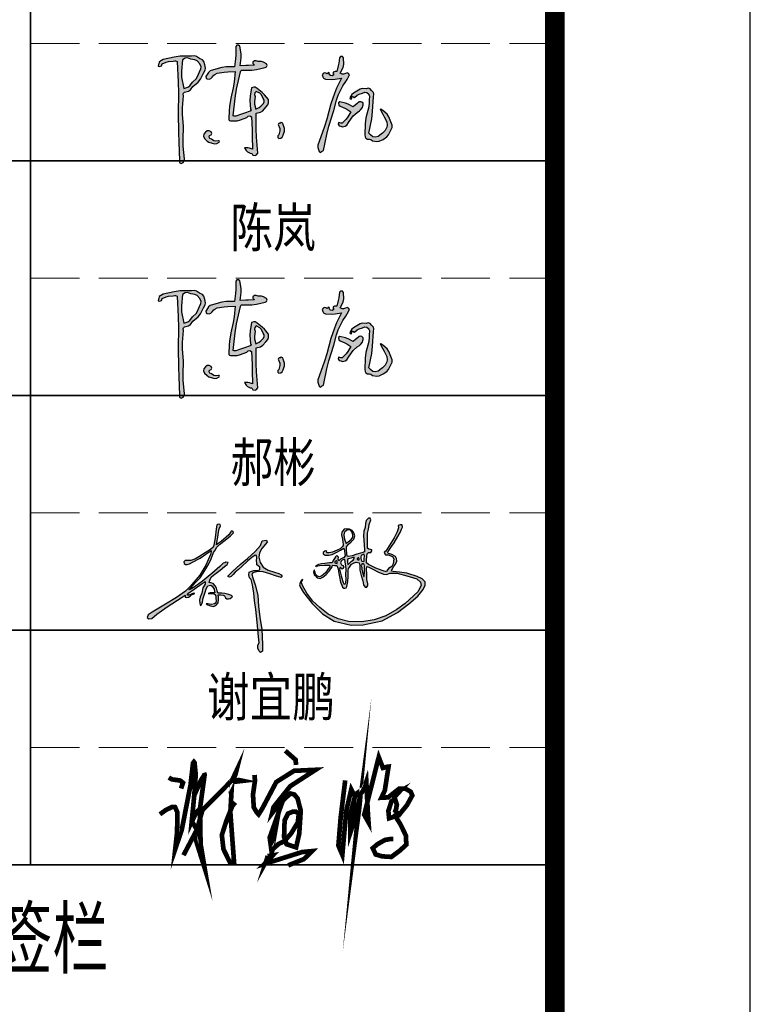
# Model space of a CAD drawing. Extents: x 797781 to 1255204, y 21234 to 1024248.
# Tile 832 of 1056: x 1186341 to 1188209, y 511257 to 513775. Entities that reach past the tile are written whole.
import ezdxf

# ---------------------------------------------------------------- set-up
doc = ezdxf.new("R2010")
doc.units = 0
doc.header["$LTSCALE"] = 1000
doc.header["$MEASUREMENT"] = 0
doc.linetypes.add('230303生产综合楼-平面图_t8$0$DASH', pattern=[0.35, 0.25, -0.1])
doc.layers.add('230303生产综合楼-平面图_t8$0$不打印线', color=5, linetype='230303生产综合楼-平面图_t8$0$DASH', lineweight=0, plot=False)
for name, color, linetype, lineweight in [('230303生产综合楼-平面图_t8$0$图框', 4, 'Continuous', 35), ('A-ANNO-TEXT', 7, 'Continuous', 25), ('图框', 4, 'Continuous', 35)]:
    doc.layers.add(name, color=color, linetype=linetype, lineweight=lineweight)
doc.layers.add('PUB_TEXT', color=7, linetype='Continuous')
doc.layers.add('PUB_TITLE', color=4, linetype='Continuous')
doc.styles.add('-黑体', font='simhei.ttf', dxfattribs={"width": 0.8})
doc.styles.add('230303生产综合楼-平面图_t8$0$-黑体', font='simhei.ttf', dxfattribs={"width": 0.8})

# ---------------------------------------------------------------- blocks, each defined once
blk = doc.blocks.new('陈岚')
h = blk.add_hatch(color=256)
h.paths.add_polyline_path([(-3.976, 1.115), (-3.926, 1.233), (-3.919, 1.31), (-3.948, 1.435), (-3.991, 1.559), (-4.054, 1.625), (-4.177, 1.671), (-4.289, 1.741), (-4.366, 1.759), (-4.497, 1.747), (-4.936, 1.709), (-5.158, 1.666), (-5.58, 1.539), (-5.645, 1.504), (-5.677, 1.483), (-5.733, 1.435), (-5.745, 1.368), (-5.75, 1.335), (-5.761, 1.268), (-5.692, 1.257), (-5.632, 1.297), (-5.615, 1.365), (-5.457, 1.448), (-5.368, 1.477), (-5.191, 1.504), (-5.132, 1.517), (-5.098, 1.517), (-5.039, 1.504), (-4.944, 0.696), (-4.909, 0.289), (-4.865, -0.524), (-4.806, -1.258), (-4.774, -1.625), (-4.705, -2.358), (-4.696, -2.405), (-4.677, -2.431), (-4.636, -2.455), (-4.56, -2.411), (-4.525, -2.361), (-4.511, -2.274), (-4.592, -1.773), (-4.617, -1.518), (-4.636, -1.01), (-4.7, -0.536), (-4.714, -0.294), (-4.705, 0.185), (-4.718, 0.24), (-4.708, 0.281), (-4.67, 0.324), (-4.522, 0.374), (-4.447, 0.431), (-4.358, 0.56), (-4.165, 0.748), (-4.083, 0.868)])
h.paths.add_polyline_path([(-4.848, 1.127), (-4.837, 1.574), (-4.728, 1.649), (-4.639, 1.664), (-4.511, 1.629), (-4.35, 1.61), (-4.263, 1.571), (-4.143, 1.463), (-4.09, 1.352), (-4.09, 1.267), (-4.143, 1.157), (-4.205, 0.968), (-4.259, 0.874), (-4.393, 0.726), (-4.486, 0.589), (-4.56, 0.528), (-4.712, 0.462), (-4.822, 0.896)], flags=16)
h.paths.add_polyline_path([(-2.535, 1.294), (-2.511, 1.314), (-2.469, 1.324), (-2.114, 1.348), (-1.935, 1.379), (-1.593, 1.477), (-1.541, 1.508), (-1.524, 1.569), (-1.552, 1.622), (-1.671, 1.689), (-1.749, 1.707), (-1.885, 1.699), (-1.966, 1.724), (-2.025, 1.714), (-2.093, 1.664), (-2.081, 1.611), (-2.065, 1.583), (-2.024, 1.546), (-2.246, 1.523), (-2.357, 1.512), (-2.58, 1.49), (-2.557, 1.793), (-2.569, 1.951), (-2.635, 2.248), (-2.684, 2.285), (-2.751, 2.276), (-2.788, 2.227), (-2.769, 1.911), (-2.769, 1.751), (-2.788, 1.435), (-3.119, 1.408), (-3.286, 1.373), (-3.601, 1.268), (-3.728, 1.211), (-3.79, 1.154), (-3.858, 1.032), (-3.885, 0.982), (-3.871, 0.924), (-3.823, 0.893), (-3.741, 0.891), (-3.689, 0.914), (-3.635, 0.976), (-3.571, 1.054), (-3.532, 1.088), (-3.448, 1.143), (-3.175, 1.2), (-3.037, 1.223), (-2.76, 1.254), (-2.766, 0.83), (-2.786, 0.617), (-2.858, 0.199), (-2.884, -0.123), (-2.889, -0.285), (-2.885, -0.607), (-2.879, -0.646), (-2.855, -0.67), (-2.816, -0.677), (-2.557, -0.658), (-2.422, -0.62), (-2.191, -0.503), (-2.139, -0.451), (-2.078, -0.439), (-2.01, -0.468), (-1.956, -0.974), (-1.931, -1.226), (-1.885, -1.732), (-2.008, -1.695), (-2.076, -1.686), (-2.205, -1.691), (-2.138, -1.794), (-2.082, -1.84), (-1.968, -1.885), (-1.916, -1.891), (-1.885, -1.91), (-1.857, -1.955), (-1.777, -1.964), (-1.717, -1.934), (-1.677, -1.864), (-1.764, -1.248), (-1.795, -0.937), (-1.83, -0.315), (-1.664, -0.264), (-1.58, -0.204), (-1.475, -0.065), (-1.402, 0.039), (-1.38, 0.113), (-1.385, 0.24), (-1.554, 0.423), (-1.651, 0.505), (-1.857, 0.643), (-1.932, 0.686), (-1.993, 0.69), (-2.073, 0.657), (-2.11, 0.326), (-2.108, 0.154), (-2.066, -0.177), (-2.041, -0.199), (-2.044, -0.242), (-2.073, -0.26), (-2.292, -0.349), (-2.402, -0.393), (-2.621, -0.482), (-2.66, -0.482), (-2.68, -0.482), (-2.719, -0.482), (-2.692, 0.215), (-2.659, 0.565), (-2.552, 1.254)])
h.paths.add_polyline_path([(-1.941, 0.469), (-1.885, 0.532), (-1.743, 0.469), (-1.674, 0.408), (-1.593, 0.275), (-1.552, 0.205), (-1.548, 0.148), (-1.579, 0.073), (-1.677, -0.035), (-1.735, -0.084), (-1.857, -0.163), (-1.919, 0.023), (-1.932, 0.129), (-1.913, 0.324), (-1.95, 0.399)], flags=16)
h.paths.add_polyline_path([(-3.594, -1.302), (-3.537, -1.275), (-3.514, -1.213), (-3.538, -1.156), (-3.618, -1.115), (-3.694, -1.124), (-3.761, -1.184), (-3.823, -1.259), (-3.83, -1.342), (-3.781, -1.427), (-3.674, -1.52), (-3.606, -1.557), (-3.469, -1.594), (-3.363, -1.615), (-3.29, -1.598), (-3.205, -1.531), (-3.196, -1.51), (-3.21, -1.486), (-3.233, -1.482), (-3.342, -1.511), (-3.418, -1.498), (-3.51, -1.434), (-3.571, -1.418), (-3.606, -1.363)], flags=17)
h.paths.add_polyline_path([(-0.696, -0.847), (-0.753, -0.691), (-0.773, -0.641), (-0.846, -0.625), (-0.885, -0.663), (-0.913, -0.652), (-0.946, -0.674), (-0.947, -0.704), (-0.883, -0.854), (-0.872, -0.947), (-0.899, -1.107), (-0.941, -1.144), (-0.937, -1.214), (-0.892, -1.246), (-0.81, -1.223), (-0.766, -1.185), (-0.732, -1.107), (-0.691, -0.946)])
h.paths.add_polyline_path([(1.706, 1.407), (1.664, 1.458), (1.608, 1.473), (1.546, 1.449), (1.473, 1.41), (1.414, 1.408), (1.338, 1.442), (1.432, 1.67), (1.451, 1.808), (1.421, 2.053), (1.383, 2.097), (1.309, 2.094), (1.275, 2.046), (1.254, 1.828), (1.239, 1.72), (1.199, 1.504), (1.141, 1.498), (1.112, 1.489), (1.06, 1.463), (1.06, 1.422), (1.067, 1.4), (1.088, 1.365), (1.028, 1.325), (0.964, 1.328), (0.907, 1.372), (0.92, 1.398), (0.901, 1.433), (0.872, 1.435), (0.859, 1.4), (0.813, 1.386), (0.782, 1.407), (0.721, 1.417), (0.672, 1.393), (0.643, 1.338), (0.663, 1.255), (0.704, 1.209), (0.782, 1.178), (1.028, 1.18), (1.153, 1.194), (1.393, 1.247), (1.226, 0.851), (1.158, 0.644), (1.053, 0.226), (0.931, -0.374), (0.858, -0.672), (0.685, -1.26), (0.643, -1.41), (0.648, -1.504), (0.706, -1.649), (0.722, -1.669), (0.732, -1.678), (0.754, -1.691), (0.799, -1.65), (0.825, -1.633), (0.879, -1.607), (0.96, -0.968), (1.021, -0.649), (1.178, -0.024), (1.253, 0.381), (1.313, 0.582), (1.47, 0.963), (1.58, 1.131), (1.628, 1.222)])
h.paths.add_polyline_path([(2.216, 0.069), (2.283, 0.157), (2.298, 0.228), (2.301, 0.265), (2.296, 0.337), (2.247, 0.376), (2.205, 0.386), (2.144, 0.372), (2.055, 0.292), (2.01, 0.251), (1.921, 0.171), (1.717, 0.254), (1.61, 0.286), (1.393, 0.33), (1.348, 0.281), (1.362, 0.196), (1.421, 0.164), (1.595, 0.099), (1.679, 0.058), (1.838, -0.038), (1.738, -0.234), (1.675, -0.328), (1.532, -0.496), (1.477, -0.494), (1.449, -0.491), (1.393, -0.482), (1.384, -0.547), (1.426, -0.604), (1.491, -0.614), (1.516, -0.623), (1.528, -0.627), (1.553, -0.635), (1.664, -0.607), (1.725, -0.557), (1.775, -0.454), (1.88, -0.274), (1.944, -0.188), (2.088, -0.038), (2.176, 0.029)])
h.paths.add_polyline_path([(2.602, 0.844), (2.54, 0.912), (2.466, 0.93), (2.38, 0.9), (2.23, 0.897), (2.147, 0.869), (2.026, 0.782), (1.898, 0.701), (1.84, 0.638), (1.769, 0.504), (1.783, 0.474), (1.828, 0.466), (1.852, 0.49), (1.841, 0.524), (1.872, 0.563), (1.907, 0.56), (1.911, 0.538), (1.935, 0.523), (1.956, 0.532), (2.054, 0.636), (2.12, 0.679), (2.255, 0.726), (2.346, 0.761), (2.416, 0.753), (2.498, 0.699), (2.505, 0.668), (2.513, 0.653), (2.533, 0.629), (2.533, 0.457), (2.533, 0.371), (2.533, 0.199), (2.446, -0.233), (2.429, -0.459), (2.449, -0.899), (2.463, -0.973), (2.494, -1.015), (2.56, -1.052), (2.641, -1.054), (2.685, -1.066), (2.755, -1.107), (2.924, -1.123), (3.021, -1.103), (3.172, -1.024), (3.309, -0.916), (3.368, -0.838), (3.436, -0.677), (3.488, -0.548), (3.485, -0.453), (3.422, -0.329), (3.336, -0.129), (3.261, -0.032), (3.088, 0.101), (3.049, 0.128), (3.024, 0.137), (2.977, 0.143), (3.094, -0.046), (3.153, -0.14), (3.269, -0.329), (3.295, -0.464), (3.285, -0.546), (3.227, -0.67), (3.13, -0.78), (3.076, -0.832), (2.963, -0.927), (2.848, -0.963), (2.765, -0.951), (2.665, -0.885), (2.639, -0.858), (2.627, -0.844), (2.602, -0.816), (2.672, -0.252), (2.69, 0.033), (2.692, 0.601), (2.702, 0.705), (2.677, 0.772)])
for p, q in [((-2.751, 2.276), (-2.788, 2.227)), ((-2.788, 2.227), (-2.769, 1.911)), ((-2.684, 2.285), (-2.751, 2.276)), ((-2.635, 2.248), (-2.684, 2.285)), ((-2.569, 1.951), (-2.635, 2.248)), ((-2.557, 1.793), (-2.569, 1.951)), ((1.275, 2.046), (1.254, 1.828)), ((1.309, 2.094), (1.275, 2.046)), ((1.383, 2.097), (1.309, 2.094)), ((1.421, 2.053), (1.383, 2.097)), ((1.451, 1.808), (1.421, 2.053)), ((-5.58, 1.539), (-5.645, 1.504)), ((-5.158, 1.666), (-5.58, 1.539)), ((-4.936, 1.709), (-5.158, 1.666)), ((-4.497, 1.747), (-4.936, 1.709)), ((-4.837, 1.574), (-4.848, 1.127)), ((-4.728, 1.649), (-4.837, 1.574)), ((-4.639, 1.664), (-4.728, 1.649)), ((-4.511, 1.629), (-4.639, 1.664)), ((-4.35, 1.61), (-4.511, 1.629)), ((-4.366, 1.759), (-4.497, 1.747)), ((-4.289, 1.741), (-4.366, 1.759)), ((-4.263, 1.571), (-4.35, 1.61)), ((-4.177, 1.671), (-4.289, 1.741)), ((-4.143, 1.463), (-4.263, 1.571)), ((-4.054, 1.625), (-4.177, 1.671)), ((-3.991, 1.559), (-4.054, 1.625)), ((-3.948, 1.435), (-3.991, 1.559)), ((-2.769, 1.751), (-2.788, 1.435)), ((-2.769, 1.911), (-2.769, 1.751)), ((-2.58, 1.49), (-2.557, 1.793)), ((-2.024, 1.546), (-2.246, 1.523)), ((-2.025, 1.714), (-2.093, 1.664)), ((-2.093, 1.664), (-2.081, 1.611)), ((-2.081, 1.611), (-2.065, 1.583)), ((-2.065, 1.583), (-2.024, 1.546)), ((-1.966, 1.724), (-2.025, 1.714)), ((-1.885, 1.699), (-1.966, 1.724)), ((-1.749, 1.707), (-1.885, 1.699)), ((-1.671, 1.689), (-1.749, 1.707)), ((-1.552, 1.622), (-1.671, 1.689)), ((-1.524, 1.569), (-1.552, 1.622)), ((-1.541, 1.508), (-1.524, 1.569)), ((1.239, 1.72), (1.199, 1.504)), ((1.254, 1.828), (1.239, 1.72)), ((1.338, 1.442), (1.432, 1.67)), ((1.432, 1.67), (1.451, 1.808)), ((-5.75, 1.335), (-5.761, 1.268)), ((-5.761, 1.268), (-5.692, 1.257)), ((-5.745, 1.368), (-5.75, 1.335)), ((-5.733, 1.435), (-5.745, 1.368)), ((-5.677, 1.483), (-5.733, 1.435)), ((-5.692, 1.257), (-5.632, 1.297)), ((-5.645, 1.504), (-5.677, 1.483)), ((-5.632, 1.297), (-5.615, 1.365)), ((-5.615, 1.365), (-5.457, 1.448)), ((-5.457, 1.448), (-5.368, 1.477)), ((-5.368, 1.477), (-5.191, 1.504)), ((-5.191, 1.504), (-5.132, 1.517)), ((-5.132, 1.517), (-5.098, 1.517)), ((-5.098, 1.517), (-5.039, 1.504)), ((-5.039, 1.504), (-4.944, 0.696)), ((-4.205, 0.968), (-4.143, 1.157)), ((-4.09, 1.352), (-4.143, 1.463)), ((-4.143, 1.157), (-4.09, 1.267)), ((-4.09, 1.267), (-4.09, 1.352)), ((-3.976, 1.115), (-3.926, 1.233)), ((-3.919, 1.31), (-3.948, 1.435)), ((-3.926, 1.233), (-3.919, 1.31)), ((-3.79, 1.154), (-3.858, 1.032)), ((-3.728, 1.211), (-3.79, 1.154)), ((-3.601, 1.268), (-3.728, 1.211)), ((-3.286, 1.373), (-3.601, 1.268)), ((-3.448, 1.143), (-3.175, 1.2)), ((-3.119, 1.408), (-3.286, 1.373)), ((-3.175, 1.2), (-3.037, 1.223)), ((-2.788, 1.435), (-3.119, 1.408)), ((-3.037, 1.223), (-2.76, 1.254)), ((-2.76, 1.254), (-2.766, 0.83)), ((-2.659, 0.565), (-2.552, 1.254)), ((-2.357, 1.512), (-2.58, 1.49)), ((-2.552, 1.254), (-2.535, 1.294)), ((-2.535, 1.294), (-2.511, 1.314)), ((-2.511, 1.314), (-2.469, 1.324)), ((-2.469, 1.324), (-2.114, 1.348)), ((-2.246, 1.523), (-2.357, 1.512)), ((-2.114, 1.348), (-1.935, 1.379)), ((-1.935, 1.379), (-1.593, 1.477)), ((-1.593, 1.477), (-1.541, 1.508)), ((0.672, 1.393), (0.643, 1.338)), ((0.643, 1.338), (0.663, 1.255)), ((0.663, 1.255), (0.704, 1.209)), ((0.721, 1.417), (0.672, 1.393)), ((0.704, 1.209), (0.782, 1.178)), ((0.782, 1.407), (0.721, 1.417)), ((0.813, 1.386), (0.782, 1.407)), ((0.782, 1.178), (1.028, 1.18)), ((0.859, 1.4), (0.813, 1.386)), ((0.872, 1.435), (0.859, 1.4)), ((0.901, 1.433), (0.872, 1.435)), ((0.92, 1.398), (0.901, 1.433)), ((0.907, 1.372), (0.92, 1.398)), ((0.964, 1.328), (0.907, 1.372)), ((1.028, 1.325), (0.964, 1.328)), ((1.088, 1.365), (1.028, 1.325)), ((1.028, 1.18), (1.153, 1.194)), ((1.112, 1.489), (1.06, 1.463)), ((1.06, 1.463), (1.06, 1.422)), ((1.06, 1.422), (1.067, 1.4)), ((1.067, 1.4), (1.088, 1.365)), ((1.141, 1.498), (1.112, 1.489)), ((1.199, 1.504), (1.141, 1.498)), ((1.153, 1.194), (1.393, 1.247)), ((1.393, 1.247), (1.226, 0.851)), ((1.414, 1.408), (1.338, 1.442)), ((1.473, 1.41), (1.414, 1.408)), ((1.546, 1.449), (1.473, 1.41)), ((1.608, 1.473), (1.546, 1.449)), ((1.58, 1.131), (1.628, 1.222)), ((1.664, 1.458), (1.608, 1.473)), ((1.628, 1.222), (1.706, 1.407)), ((1.706, 1.407), (1.664, 1.458)), ((-4.848, 1.127), (-4.822, 0.896)), ((-4.822, 0.896), (-4.712, 0.462)), ((-4.393, 0.726), (-4.259, 0.874)), ((-4.259, 0.874), (-4.205, 0.968)), ((-4.165, 0.748), (-4.083, 0.868)), ((-4.083, 0.868), (-3.976, 1.115)), ((-3.858, 1.032), (-3.885, 0.982)), ((-3.885, 0.982), (-3.871, 0.924)), ((-3.871, 0.924), (-3.823, 0.893)), ((-3.823, 0.893), (-3.741, 0.891)), ((-3.741, 0.891), (-3.689, 0.914)), ((-3.689, 0.914), (-3.635, 0.976)), ((-3.635, 0.976), (-3.571, 1.054)), ((-3.571, 1.054), (-3.532, 1.088)), ((-3.532, 1.088), (-3.448, 1.143)), ((-2.766, 0.83), (-2.786, 0.617)), ((1.226, 0.851), (1.158, 0.644)), ((1.313, 0.582), (1.47, 0.963)), ((1.47, 0.963), (1.58, 1.131)), ((2.026, 0.782), (1.898, 0.701)), ((2.147, 0.869), (2.026, 0.782)), ((2.23, 0.897), (2.147, 0.869)), ((2.38, 0.9), (2.23, 0.897)), ((2.466, 0.93), (2.38, 0.9)), ((2.54, 0.912), (2.466, 0.93)), ((2.602, 0.844), (2.54, 0.912)), ((2.677, 0.772), (2.602, 0.844)), ((2.702, 0.705), (2.677, 0.772)), ((-4.944, 0.696), (-4.909, 0.289)), ((-4.712, 0.462), (-4.56, 0.528)), ((-4.56, 0.528), (-4.486, 0.589)), ((-4.522, 0.374), (-4.447, 0.431)), ((-4.486, 0.589), (-4.393, 0.726)), ((-4.447, 0.431), (-4.358, 0.56)), ((-4.358, 0.56), (-4.165, 0.748)), ((-2.786, 0.617), (-2.858, 0.199)), ((-2.692, 0.215), (-2.659, 0.565)), ((-2.073, 0.657), (-2.11, 0.326)), ((-1.993, 0.69), (-2.073, 0.657)), ((-1.932, 0.686), (-1.993, 0.69)), ((-1.941, 0.469), (-1.95, 0.399)), ((-1.95, 0.399), (-1.913, 0.324)), ((-1.885, 0.532), (-1.941, 0.469)), ((-1.857, 0.643), (-1.932, 0.686)), ((-1.743, 0.469), (-1.885, 0.532)), ((-1.651, 0.505), (-1.857, 0.643)), ((-1.674, 0.408), (-1.743, 0.469)), ((-1.593, 0.275), (-1.674, 0.408)), ((-1.554, 0.423), (-1.651, 0.505)), ((-1.385, 0.24), (-1.554, 0.423)), ((1.158, 0.644), (1.053, 0.226)), ((1.253, 0.381), (1.313, 0.582)), ((1.84, 0.638), (1.769, 0.504)), ((1.769, 0.504), (1.783, 0.474)), ((1.783, 0.474), (1.828, 0.466)), ((1.828, 0.466), (1.852, 0.49)), ((1.898, 0.701), (1.84, 0.638)), ((1.841, 0.524), (1.872, 0.563)), ((1.852, 0.49), (1.841, 0.524)), ((1.872, 0.563), (1.907, 0.56)), ((1.907, 0.56), (1.911, 0.538)), ((1.911, 0.538), (1.935, 0.523)), ((1.935, 0.523), (1.956, 0.532)), ((1.956, 0.532), (2.054, 0.636)), ((2.054, 0.636), (2.12, 0.679)), ((2.12, 0.679), (2.255, 0.726)), ((2.205, 0.386), (2.144, 0.372)), ((2.247, 0.376), (2.205, 0.386)), ((2.255, 0.726), (2.346, 0.761)), ((2.346, 0.761), (2.416, 0.753)), ((2.416, 0.753), (2.498, 0.699)), ((2.498, 0.699), (2.505, 0.668)), ((2.505, 0.668), (2.513, 0.653)), ((2.513, 0.653), (2.533, 0.629)), ((2.533, 0.629), (2.533, 0.457)), ((2.533, 0.457), (2.533, 0.371)), ((2.69, 0.033), (2.692, 0.601)), ((2.692, 0.601), (2.702, 0.705)), ((-4.909, 0.289), (-4.865, -0.524)), ((-4.718, 0.24), (-4.708, 0.281)), ((-4.705, 0.185), (-4.718, 0.24)), ((-4.714, -0.294), (-4.705, 0.185)), ((-4.708, 0.281), (-4.67, 0.324)), ((-4.67, 0.324), (-4.522, 0.374)), ((-2.858, 0.199), (-2.884, -0.123)), ((-2.719, -0.482), (-2.692, 0.215)), ((-2.11, 0.326), (-2.108, 0.154)), ((-2.108, 0.154), (-2.066, -0.177)), ((-1.913, 0.324), (-1.932, 0.129)), ((-1.932, 0.129), (-1.919, 0.023)), ((-1.919, 0.023), (-1.857, -0.163)), ((-1.677, -0.035), (-1.579, 0.073)), ((-1.552, 0.205), (-1.593, 0.275)), ((-1.579, 0.073), (-1.548, 0.148)), ((-1.548, 0.148), (-1.552, 0.205)), ((-1.475, -0.065), (-1.402, 0.039)), ((-1.402, 0.039), (-1.38, 0.113)), ((-1.38, 0.113), (-1.385, 0.24)), ((1.053, 0.226), (0.931, -0.374)), ((1.178, -0.024), (1.253, 0.381)), ((1.393, 0.33), (1.348, 0.281)), ((1.348, 0.281), (1.362, 0.196)), ((1.362, 0.196), (1.421, 0.164)), ((1.61, 0.286), (1.393, 0.33)), ((1.421, 0.164), (1.595, 0.099)), ((1.595, 0.099), (1.679, 0.058)), ((1.717, 0.254), (1.61, 0.286)), ((1.679, 0.058), (1.838, -0.038)), ((1.921, 0.171), (1.717, 0.254)), ((2.01, 0.251), (1.921, 0.171)), ((2.055, 0.292), (2.01, 0.251)), ((2.144, 0.372), (2.055, 0.292)), ((2.088, -0.038), (2.176, 0.029)), ((2.176, 0.029), (2.216, 0.069)), ((2.216, 0.069), (2.283, 0.157)), ((2.296, 0.337), (2.247, 0.376)), ((2.283, 0.157), (2.298, 0.228)), ((2.301, 0.265), (2.296, 0.337)), ((2.298, 0.228), (2.301, 0.265)), ((2.533, 0.199), (2.446, -0.233)), ((2.533, 0.371), (2.533, 0.199)), ((2.672, -0.252), (2.69, 0.033)), ((3.024, 0.137), (2.977, 0.143)), ((2.977, 0.143), (3.094, -0.046)), ((3.049, 0.128), (3.024, 0.137)), ((3.088, 0.101), (3.049, 0.128)), ((3.261, -0.032), (3.088, 0.101)), ((-4.7, -0.536), (-4.714, -0.294)), ((-2.884, -0.123), (-2.889, -0.285)), ((-2.889, -0.285), (-2.885, -0.607)), ((-2.292, -0.349), (-2.402, -0.393)), ((-2.073, -0.26), (-2.292, -0.349)), ((-2.044, -0.242), (-2.073, -0.26)), ((-2.066, -0.177), (-2.041, -0.199)), ((-2.041, -0.199), (-2.044, -0.242)), ((-1.857, -0.163), (-1.735, -0.084)), ((-1.83, -0.315), (-1.664, -0.264)), ((-1.795, -0.937), (-1.83, -0.315)), ((-1.735, -0.084), (-1.677, -0.035)), ((-1.664, -0.264), (-1.58, -0.204)), ((-1.58, -0.204), (-1.475, -0.065)), ((0.931, -0.374), (0.858, -0.672)), ((1.021, -0.649), (1.178, -0.024)), ((1.675, -0.328), (1.532, -0.496)), ((1.738, -0.234), (1.675, -0.328)), ((1.838, -0.038), (1.738, -0.234)), ((1.775, -0.454), (1.88, -0.274)), ((1.88, -0.274), (1.944, -0.188)), ((1.944, -0.188), (2.088, -0.038)), ((2.446, -0.233), (2.429, -0.459)), ((2.602, -0.816), (2.672, -0.252)), ((3.094, -0.046), (3.153, -0.14)), ((3.153, -0.14), (3.269, -0.329)), ((3.336, -0.129), (3.261, -0.032)), ((3.269, -0.329), (3.295, -0.464)), ((3.422, -0.329), (3.336, -0.129)), ((3.485, -0.453), (3.422, -0.329)), ((-4.865, -0.524), (-4.806, -1.258)), ((-4.636, -1.01), (-4.7, -0.536)), ((-2.885, -0.607), (-2.879, -0.646)), ((-2.879, -0.646), (-2.855, -0.67)), ((-2.855, -0.67), (-2.816, -0.677)), ((-2.816, -0.677), (-2.557, -0.658)), ((-2.68, -0.482), (-2.719, -0.482)), ((-2.66, -0.482), (-2.68, -0.482)), ((-2.621, -0.482), (-2.66, -0.482)), ((-2.402, -0.393), (-2.621, -0.482)), ((-2.557, -0.658), (-2.422, -0.62)), ((-2.422, -0.62), (-2.191, -0.503)), ((-2.191, -0.503), (-2.139, -0.451)), ((-2.139, -0.451), (-2.078, -0.439)), ((-2.078, -0.439), (-2.01, -0.468)), ((-2.01, -0.468), (-1.956, -0.974)), ((-0.946, -0.674), (-0.947, -0.704)), ((-0.947, -0.704), (-0.883, -0.854)), ((-0.913, -0.652), (-0.946, -0.674)), ((-0.885, -0.663), (-0.913, -0.652)), ((-0.846, -0.625), (-0.885, -0.663)), ((-0.773, -0.641), (-0.846, -0.625)), ((-0.753, -0.691), (-0.773, -0.641)), ((-0.696, -0.847), (-0.753, -0.691)), ((0.858, -0.672), (0.685, -1.26)), ((0.96, -0.968), (1.021, -0.649)), ((1.393, -0.482), (1.384, -0.547)), ((1.384, -0.547), (1.426, -0.604)), ((1.449, -0.491), (1.393, -0.482)), ((1.426, -0.604), (1.491, -0.614)), ((1.477, -0.494), (1.449, -0.491)), ((1.532, -0.496), (1.477, -0.494)), ((1.491, -0.614), (1.516, -0.623)), ((1.516, -0.623), (1.528, -0.627)), ((1.528, -0.627), (1.553, -0.635)), ((1.553, -0.635), (1.664, -0.607)), ((1.664, -0.607), (1.725, -0.557)), ((1.725, -0.557), (1.775, -0.454)), ((2.429, -0.459), (2.449, -0.899)), ((3.227, -0.67), (3.13, -0.78)), ((3.285, -0.546), (3.227, -0.67)), ((3.295, -0.464), (3.285, -0.546)), ((3.368, -0.838), (3.436, -0.677)), ((3.436, -0.677), (3.488, -0.548)), ((3.488, -0.548), (3.485, -0.453)), ((-4.617, -1.518), (-4.636, -1.01)), ((-3.694, -1.124), (-3.761, -1.184)), ((-3.618, -1.115), (-3.694, -1.124)), ((-3.538, -1.156), (-3.618, -1.115)), ((-1.956, -0.974), (-1.931, -1.226)), ((-1.764, -1.248), (-1.795, -0.937)), ((-0.899, -1.107), (-0.941, -1.144)), ((-0.941, -1.144), (-0.937, -1.214)), ((-0.872, -0.947), (-0.899, -1.107)), ((-0.883, -0.854), (-0.872, -0.947)), ((-0.766, -1.185), (-0.732, -1.107)), ((-0.732, -1.107), (-0.691, -0.946)), ((-0.691, -0.946), (-0.696, -0.847)), ((0.879, -1.607), (0.96, -0.968)), ((2.449, -0.899), (2.463, -0.973)), ((2.463, -0.973), (2.494, -1.015)), ((2.494, -1.015), (2.56, -1.052)), ((2.56, -1.052), (2.641, -1.054)), ((2.627, -0.844), (2.602, -0.816)), ((2.639, -0.858), (2.627, -0.844)), ((2.665, -0.885), (2.639, -0.858)), ((2.641, -1.054), (2.685, -1.066)), ((2.765, -0.951), (2.665, -0.885)), ((2.685, -1.066), (2.755, -1.107)), ((2.755, -1.107), (2.924, -1.123)), ((2.848, -0.963), (2.765, -0.951)), ((2.963, -0.927), (2.848, -0.963)), ((2.924, -1.123), (3.021, -1.103)), ((3.076, -0.832), (2.963, -0.927)), ((3.021, -1.103), (3.172, -1.024)), ((3.13, -0.78), (3.076, -0.832)), ((3.172, -1.024), (3.309, -0.916)), ((3.309, -0.916), (3.368, -0.838)), ((-4.806, -1.258), (-4.774, -1.625)), ((-4.592, -1.773), (-4.617, -1.518)), ((-3.823, -1.259), (-3.83, -1.342)), ((-3.83, -1.342), (-3.781, -1.427)), ((-3.761, -1.184), (-3.823, -1.259)), ((-3.781, -1.427), (-3.674, -1.52)), ((-3.674, -1.52), (-3.606, -1.557)), ((-3.606, -1.363), (-3.594, -1.302)), ((-3.571, -1.418), (-3.606, -1.363)), ((-3.594, -1.302), (-3.537, -1.275)), ((-3.51, -1.434), (-3.571, -1.418)), ((-3.514, -1.213), (-3.538, -1.156)), ((-3.537, -1.275), (-3.514, -1.213)), ((-3.418, -1.498), (-3.51, -1.434)), ((-3.342, -1.511), (-3.418, -1.498)), ((-3.233, -1.482), (-3.342, -1.511)), ((-3.29, -1.598), (-3.205, -1.531)), ((-3.21, -1.486), (-3.233, -1.482)), ((-3.196, -1.51), (-3.21, -1.486)), ((-3.205, -1.531), (-3.196, -1.51)), ((-1.931, -1.226), (-1.885, -1.732)), ((-1.677, -1.864), (-1.764, -1.248)), ((-0.937, -1.214), (-0.892, -1.246)), ((-0.892, -1.246), (-0.81, -1.223)), ((-0.81, -1.223), (-0.766, -1.185)), ((0.685, -1.26), (0.643, -1.41)), ((0.643, -1.41), (0.648, -1.504)), ((0.648, -1.504), (0.706, -1.649)), ((-4.774, -1.625), (-4.705, -2.358)), ((-4.511, -2.274), (-4.592, -1.773)), ((-3.606, -1.557), (-3.469, -1.594)), ((-3.469, -1.594), (-3.363, -1.615)), ((-3.363, -1.615), (-3.29, -1.598)), ((-2.076, -1.686), (-2.205, -1.691)), ((-2.205, -1.691), (-2.138, -1.794)), ((-2.138, -1.794), (-2.082, -1.84)), ((-2.082, -1.84), (-1.968, -1.885)), ((-2.008, -1.695), (-2.076, -1.686)), ((-1.885, -1.732), (-2.008, -1.695)), ((-1.968, -1.885), (-1.916, -1.891)), ((-1.916, -1.891), (-1.885, -1.91)), ((-1.885, -1.91), (-1.857, -1.955)), ((-1.717, -1.934), (-1.677, -1.864)), ((0.706, -1.649), (0.722, -1.669)), ((0.722, -1.669), (0.732, -1.678)), ((0.732, -1.678), (0.754, -1.691)), ((0.754, -1.691), (0.799, -1.65)), ((0.799, -1.65), (0.825, -1.633)), ((0.825, -1.633), (0.879, -1.607)), ((-4.525, -2.361), (-4.511, -2.274)), ((-1.857, -1.955), (-1.777, -1.964)), ((-1.777, -1.964), (-1.717, -1.934)), ((-4.705, -2.358), (-4.696, -2.405)), ((-4.696, -2.405), (-4.677, -2.431)), ((-4.677, -2.431), (-4.636, -2.455)), ((-4.636, -2.455), (-4.56, -2.411)), ((-4.56, -2.411), (-4.525, -2.361))]:
    blk.add_line(p, q)
blk = doc.blocks.new('谢宜鹏')
at = {"const_width": 80}
for points in [[(14907296, 155511), (14907219, 154878), (14907180, 154399), (14907247, 154241), (14907315, 154993), (14907399, 155356), (14907456, 155244), (14907440, 154794), (14907386, 154627), (14907386, 154942), (14907473, 155276), (14907563, 155337), (14907537, 155048), (14907498, 154752), (14907547, 155270), (14907601, 155331), (14907656, 155491), (14907682, 154964), (14907694, 154794), (14907620, 154926), (14907868, 155906), (14907939, 155723), (14908010, 155742), (14908035, 155745), (14907971, 155337), (14907913, 155215), (14908029, 155221), (14908215, 155369), (14908318, 155372), (14908412, 155318), (14908440, 155254), (14908350, 155090), (14908209, 154916), (14908045, 154865), (14908032, 154990), (14908106, 155221), (14908161, 155289), (14908225, 155324), (14908135, 155225), (14908177, 155096), (14908164, 155025), (14908151, 154990), (14908193, 154951), (14908145, 154910), (14908238, 154762), (14908331, 154569), (14908338, 154415), (14908225, 154312), (14908083, 154206), (14907926, 154216), (14907817, 154248), (14907765, 154354), (14907849, 154425), (14907974, 154495), (14908080, 154514), (14908116, 154514)], [(14905365, 155474), (14905424, 155609), (14905438, 155664), (14905360, 155498)], [(14906275, 156016), (14906450, 155862), (14906459, 155774)], [(14904137, 154933), (14904238, 155006), (14904348, 155059), (14904396, 155055), (14904435, 154964), (14904430, 154629), (14904399, 154342), (14904509, 154665), (14904659, 155431), (14904701, 155805), (14904717, 155826), (14904727, 155815), (14904748, 155607), (14904721, 155237), (14904679, 154802), (14904763, 154977), (14904819, 155022), (14904900, 155609), (14904888, 155641)], [(14904289, 155560), (14904341, 155528), (14904482, 155509), (14904530, 155470), (14904497, 155372)], [(14904897, 155604), (14904838, 155516), (14904717, 155242)], [(14905749, 155603), (14905758, 155508), (14905724, 155270), (14905737, 155053), (14905787, 154966), (14905820, 154932), (14905883, 155032), (14906121, 155483), (14906425, 155674), (14906792, 155691), (14906359, 155412), (14906075, 155057), (14906050, 154953), (14906175, 155116), (14906363, 155287), (14906429, 155270), (14906484, 155203), (14906538, 154995), (14906513, 154603), (14906459, 154369), (14906296, 154423), (14906254, 154544), (14906263, 154828), (14906321, 154945), (14906404, 154978), (14906455, 154978), (14906505, 154941), (14906488, 154795), (14906375, 154607), (14906258, 154474), (14906162, 154428), (14906071, 154348), (14905945, 154123), (14905976, 154222)], [(14904539, 154235), (14904768, 154671), (14904862, 155002), (14905359, 155506), (14905485, 155516), (14905548, 155503), (14905367, 155482), (14905338, 154965), (14905401, 154119), (14905325, 154124), (14905220, 154340), (14905193, 154579), (14905272, 154826), (14905372, 155075), (14905422, 155136)], [(14906187, 155122), (14906138, 154843), (14906041, 154298), (14906009, 154537), (14906231, 155161)], [(14904820, 155024), (14904831, 154424), (14904899, 154020), (14904759, 154466), (14904763, 154680), (14904682, 154810)], [(14907398, 154892), (14907392, 154869), (14907391, 154848), (14907396, 154828), (14907409, 154829), (14907415, 154846), (14907414, 154875), (14907409, 154894), (14907398, 154892)], [(14905974, 154219), (14906060, 154233), (14905919, 154087), (14906561, 154289), (14906729, 154305), (14906592, 154169), (14906324, 154062)]]:
    blk.add_lwpolyline(points, dxfattribs=at)
blk = doc.blocks.new('A$C64787331')
h = blk.add_hatch(color=256)
h.paths.add_polyline_path([(93811, 17582), (94014, 16088), (93932, 14255), (93979, 12419), (94140, 11339), (95021, 10737), (96130, 9786), (95965, 8008), (94434, 7677), (92116, 7471), (90006, 6892), (88847, 6520), (88711, 4702), (89182, 2774), (90170, 1505), (91205, -1928), (92101, -7479), (92594, -12295), (93334, -18446), (94233, -26761), (95270, -36552), (95566, -40586), (94778, -42209), (94778, -44127), (95615, -46242), (96551, -47128), (97849, -46178), (97849, -41666), (97347, -31438), (96343, -25121), (95139, -16497), (94624, -8814), (92993, -1893), (91173, 3358), (90793, 5224), (91337, 5993), (94869, 6807), (98266, 6626), (102659, 5314), (106553, 3957), (110312, 2916), (110856, 3686), (110357, 4771), (108772, 5586), (105874, 6536), (101572, 7893), (98356, 9839), (96364, 12825), (95458, 16444), (95775, 19340), (97461, 22325), (100969, 26383), (100507, 27859), (97553, 27306), (96538, 24170), (93030, 20296), (87860, 15501), (82909, 11486), (77946, 6932), (75003, 3934), (74872, 3373), (75792, 3069), (76997, 3495), (78254, 4852), (79636, 6437), (81734, 8328), (84088, 10220), (88131, 13952), (90690, 16202), (92839, 17684)])
h.paths.add_polyline_path([(139353, 20366), (138145, 19509), (138262, 18614), (139548, 17757), (142120, 17757), (144185, 18263), (146991, 19548), (149875, 21105), (151940, 22546), (152291, 22001), (152807, 17340), (151993, 16277), (149782, 15173), (148677, 14007), (148247, 15111), (148370, 16461), (147387, 17504), (146405, 16706), (144624, 13884), (144256, 12780), (142352, 12596), (139333, 12285), (137133, 11924), (135205, 11502), (133871, 10859), (133609, 10509), (135687, 10870), (139061, 11171), (142854, 11171), (142594, 10073), (141535, 8675), (140023, 6333), (138283, 4671), (136152, 3270), (134426, 3726), (133216, 5086), (132800, 6257), (132456, 8029), (132195, 7693), (131779, 6446), (132270, 4746), (132800, 4179), (134237, 2744), (136241, 2291), (138094, 3197), (140212, 4897), (142329, 7202), (144220, 9960), (144561, 11206), (145764, 10989), (147425, 10894), (148185, 8713), (148612, 5583), (149100, 3340), (149875, -172), (150650, -2256), (151113, -3486), (151903, -4157), (152692, -4274), (153598, -3924), (154007, -3048), (154608, 274), (154818, 3467), (154975, 7497), (155085, 9011), (155719, 9893), (157112, 11749), (159847, 13196), (162222, 12781), (162583, 10924), (162738, 7728), (163604, 4151), (164587, 742), (165165, -1857), (166264, -3475), (167073, -3706), (168056, -2493), (167883, -1280), (167362, 1667), (167247, 5364), (167173, 9560), (167533, 10339), (168554, 9829), (171662, 8294), (174661, 6708), (178321, 5245), (180598, 4920), (182713, 5814), (187608, 5836), (194066, 3928), (200587, 1986), (202989, -186), (203561, -2357), (201273, -6700), (192922, -14356), (187203, -18470), (179882, -22698), (172104, -25327), (163982, -26584), (155060, -26355), (148196, -24527), (141676, -21441), (135957, -17099), (131152, -12642), (127263, -7614), (124632, -2928), (123831, -726), (124234, 1488), (124112, 1461), (123046, -53), (122485, -1959), (122886, -3399), (125220, -7075), (130851, -14449), (137887, -21334), (145641, -26068), (156948, -28778), (164894, -28677), (177465, -25864), (187724, -20438), (195311, -14720), (201230, -9437), (204781, -5022), (206123, -2183), (206202, 103), (204263, 1954), (200856, 3617), (193910, 5782), (188983, 6544), (184940, 6855), (183715, 7229), (183885, 8113), (185179, 9916), (186348, 11707), (187210, 13859), (187162, 15485), (186348, 16872), (184050, 18259), (181227, 19099), (181512, 20125), (183829, 23592), (185452, 26114), (187868, 30150), (189506, 32948), (190452, 35155), (191056, 36408), (190963, 37986), (189430, 38032), (188222, 37522), (188501, 35990), (187618, 33437), (185620, 29260), (182275, 23922), (180092, 20395), (178930, 19745), (179302, 18724), (179673, 18074), (181532, 18028), (184513, 16923), (185387, 15408), (184804, 12087), (183871, 10223), (181830, 8824), (180547, 7426), (180488, 6610), (178097, 7426), (173257, 9174), (168358, 11621), (167191, 12728), (167133, 14301), (167383, 18299), (168474, 19545), (169932, 19662), (170632, 20710), (170632, 21410), (169740, 21544), (167874, 21824), (167812, 23378), (167738, 28349), (167738, 32482), (168427, 35122), (168772, 38221), (170036, 41263), (169634, 42526), (168370, 42354), (166991, 40861), (166416, 38853), (166301, 36270), (165325, 33687), (165037, 30645), (165325, 27775), (165609, 24448), (165835, 21250), (165790, 19944), (164084, 19272), (160632, 18367), (157463, 17349), (154143, 16864), (154010, 18650), (153782, 21767), (153782, 23390), (155129, 25014), (156992, 26756), (158750, 28409), (159377, 30711), (158658, 32684), (157580, 34268), (155678, 35028), (153966, 35281), (152317, 35091), (150678, 33125), (150478, 31227), (151049, 28376), (151623, 25276), (151589, 24228), (150118, 22390), (147546, 21027), (144404, 19691), (141032, 19074), (139690, 20477), (139550, 20437)])
h.paths.add_polyline_path([(147420, 14154), (147834, 12232), (146106, 12486), (145995, 13597)], flags=16)
h.paths.add_polyline_path([(151438, 14917), (152780, 14917), (152994, 13455), (153386, 10497), (153529, 8393), (153386, 4651), (153458, 1514), (153153, -1301), (152072, -1570), (151621, -409), (151121, 863), (150621, 2452), (150257, 4042), (149620, 6722), (149158, 8567), (149529, 9584), (150120, 9085), (150893, 8539), (151348, 8948), (151939, 9993), (151348, 10811), (149589, 12106), (150243, 13849)], flags=16)
h.paths.add_polyline_path([(155931, 15545), (156939, 15769), (158795, 16696), (158871, 15601), (158171, 14538), (157079, 13782), (155987, 12747), (154707, 11394), (154503, 13027), (154342, 15074), (154951, 15377)], flags=16)
h.paths.add_polyline_path([(153064, 26685), (152656, 27838), (152271, 29327), (151938, 32086), (152632, 33435), (154433, 34727), (156472, 34736), (157441, 33387), (158090, 31441), (157922, 29688), (156936, 28270), (154844, 26589), (153564, 25655)], flags=16)
h.paths.add_polyline_path([(161943, 16280), (161943, 15539), (162163, 15257), (162194, 14630), (161661, 14787), (160402, 15005)], flags=16)
h.paths.add_polyline_path([(165633, 18564), (165730, 17202), (165589, 15411), (165447, 13237), (163479, 14145), (163375, 15656), (163208, 17387)], flags=16)
h.paths.add_polyline_path([(163623, 11127), (164243, 12203), (165387, 11821), (165740, 10709), (165765, 8913), (165854, 6180), (165633, 4153), (165633, 3536), (165324, 3624), (164839, 4858), (164398, 6577), (164089, 8561), (163927, 9639)], flags=16)
h.paths.add_polyline_path([(69467, 10248), (64127, 5532), (57832, 482), (53016, -3138), (49631, -5139), (48725, -5330), (49774, -4091), (53302, -375), (56259, 2626), (59505, 7636), (62063, 12117), (63614, 15384), (65161, 19546), (66451, 21276), (67078, 22934), (69122, 24889), (73055, 27801), (76433, 30667), (78469, 32563), (78376, 33353), (77534, 33782), (76914, 33846), (76723, 33265), (75435, 31300), (70241, 26995), (67726, 25066), (67277, 24707), (67412, 26322), (68067, 29705), (68419, 33173), (68922, 35435), (69928, 37244), (69635, 38130), (68241, 38348), (67457, 37913), (67013, 35084), (66247, 29291), (65481, 24373), (64862, 23052), (63138, 21636), (59690, 19416), (55322, 16660), (52832, 15091), (50112, 14134), (48541, 14211), (46489, 14319), (46206, 14324), (45469, 13398), (45545, 12350), (46620, 11608), (47747, 11532), (49180, 12043), (51254, 13117), (56288, 15856), (60124, 18533), (62406, 20042), (63595, 20812), (63627, 20299), (63080, 18180), (60187, 11242), (55993, 4506), (49333, -3298), (46454, -6255), (40594, -10465), (33219, -14871), (24399, -20143), (21579, -21949), (21073, -23755), (22013, -24549), (24037, -24477), (27435, -21515), (34304, -16676), (44353, -10248), (46378, -8948), (46378, -10103), (47333, -10419), (48468, -10100), (49567, -9533), (50596, -8612), (52759, -7761), (52121, -7584), (50277, -8222), (47953, -9174), (47900, -8435), (48716, -7372), (50844, -6025), (57737, -1162), (59643, 198), (59643, -1524), (58191, -4063), (57465, -7509), (56285, -10138), (55832, -12133), (56013, -14127), (56338, -15566), (56828, -15744), (57852, -13698), (58164, -11430), (58876, -8939), (59544, -6893), (60345, -4669), (61369, -2712), (63462, -2090), (64308, -2935), (65554, -4758), (66150, -7338), (65065, -7293), (62883, -7338), (61725, -7827), (63284, -7827), (66190, -8080), (66801, -9606), (66845, -11341), (67023, -12408), (66756, -13876), (65866, -14721), (63951, -15122), (62482, -14766), (60517, -14687), (61503, -15344), (63195, -15967), (65065, -16456), (66756, -15744), (68315, -14054), (68582, -11964), (68493, -10140), (68359, -8670), (69845, -8640), (72217, -8868), (73199, -10615), (74149, -11285), (75232, -11399), (76383, -10988), (77507, -10276), (77919, -9674), (77178, -9181), (75506, -8304), (72819, -7702), (70763, -7537), (68134, -7438), (67678, -5968), (67093, -4249), (66267, -2736), (64994, -1120), (63376, -535), (62309, -398), (62762, 1118), (63626, 3060), (65224, 4398), (69538, 7868), (72539, 10183), (74283, 11486), (74903, 13011), (73425, 13201), (72710, 12630), (71518, 12439)])
for points in [[(139353, 20366), (138145, 19509), (138262, 18614), (139548, 17757), (142120, 17757), (144185, 18263), (146991, 19548), (149875, 21105), (151940, 22546), (152291, 22001), (152807, 17340), (151993, 16277), (149782, 15173), (148677, 14007), (148247, 15111), (148370, 16461), (147387, 17504), (146405, 16706), (144624, 13884), (144256, 12780), (142352, 12596), (139333, 12285), (137133, 11924), (135205, 11502), (133458, 10660), (133247, 10028), (133609, 10509), (135687, 10870), (139061, 11171), (142435, 11171), (142781, 10862), (142594, 10073), (141535, 8675), (140023, 6333), (138283, 4671), (136846, 3726), (135712, 3386), (134426, 3726), (133216, 5086), (132800, 6257), (132573, 7428), (132460, 8033), (132195, 7693), (131779, 6446), (132270, 4746), (132800, 4179), (134237, 2744), (136241, 2291), (138094, 3197), (140212, 4897), (142329, 7202), (144220, 9960), (144561, 11206), (145764, 10989), (147425, 10894), (148185, 8713), (148612, 5583), (149100, 3340), (149875, -172), (150650, -2256), (151113, -3486), (151903, -4157), (152692, -4274), (153598, -3924), (154007, -3048), (154608, 274), (154818, 3467), (154975, 7497), (155085, 9011), (155719, 9893), (157112, 11749), (158867, 12678), (160157, 13142), (162222, 12781), (162583, 10924), (162738, 7728), (163604, 4151), (164587, 742), (165165, -1857), (166264, -3475), (167073, -3706), (168056, -2493), (167883, -1280), (167362, 1667), (167247, 5364), (167192, 8469), (167363, 9971), (167533, 10339), (168554, 9829), (171662, 8294), (174661, 6708), (178321, 5245), (180598, 4920), (182713, 5814), (187608, 5836), (194066, 3928), (200587, 1986), (202989, -186), (203561, -2357), (201273, -6700), (192922, -14356), (187203, -18470), (179882, -22698), (172104, -25327), (163982, -26584), (155060, -26355), (148196, -24527), (141676, -21441), (135957, -17099), (131152, -12642), (127263, -7614), (124632, -2928), (123831, -726), (124056, 508), (124617, 1573), (124112, 1461), (123046, -53), (122485, -1959), (122886, -3399), (125220, -7075), (130851, -14449), (137887, -21334), (145641, -26068), (156948, -28778), (164894, -28677), (177465, -25864), (187724, -20438), (195311, -14720), (201230, -9437), (204781, -5022), (206123, -2183), (206202, 103), (204263, 1954), (200856, 3617), (193910, 5782), (188983, 6544), (184940, 6855), (183715, 7229), (183885, 8113), (185179, 9916), (186348, 11707), (187210, 13859), (187162, 15485), (186348, 16872), (184050, 18259), (181800, 18929), (181273, 19264), (181512, 20125), (183829, 23592), (185452, 26114), (187868, 30150), (189506, 32948), (190452, 35155), (191056, 36408), (190963, 37986), (189430, 38032), (188222, 37522), (188501, 35990), (187618, 33437), (185620, 29260), (182275, 23922), (180092, 20395), (178930, 19745), (179302, 18724), (179673, 18074), (181532, 18028), (184513, 16923), (185387, 15408), (184804, 12087), (183871, 10223), (181830, 8824), (180547, 7426), (180488, 6610), (178097, 7426), (173257, 9174), (168358, 11621), (167191, 12728), (167133, 14301), (167308, 17098), (167658, 18613), (168474, 19545), (169932, 19662), (170632, 20710), (170632, 21410), (169740, 21544), (168596, 21716), (167852, 22373), (167812, 23378), (167738, 28349), (167738, 32482), (168427, 35122), (168772, 38221), (170036, 41263), (169634, 42526), (168370, 42354), (166991, 40861), (166416, 38853), (166301, 36270), (165325, 33687), (165037, 30645), (165325, 27775), (165609, 24448), (165835, 21250), (165790, 19944), (164084, 19272), (160632, 18367), (157463, 17349), (155142, 17010), (154124, 17123), (154010, 18650), (153782, 21767), (153782, 23390), (155129, 25014), (156992, 26756), (158750, 28409), (159377, 30711), (158658, 32684), (157580, 34268), (155678, 35028), (153966, 35281), (152317, 35091), (150678, 33125), (150478, 31227), (151049, 28376), (151403, 26465), (151620, 25191), (151589, 24228), (150843, 23295), (149599, 22115), (147546, 21027), (144404, 19691), (142195, 19287), (140866, 19247), (140408, 19726), (140626, 20335), (140103, 20596), (139550, 20437)], [(46206, 14324), (45469, 13398), (45545, 12350), (46620, 11608), (47747, 11532), (49180, 12043), (51254, 13117), (56288, 15856), (60124, 18533), (62406, 20042), (63595, 20812), (63627, 20299), (63080, 18180), (60187, 11242), (55993, 4506), (49333, -3298), (46454, -6255), (40594, -10465), (33219, -14871), (24399, -20143), (21579, -21949), (21073, -23755), (22013, -24549), (24037, -24477), (27435, -21515), (34304, -16676), (44353, -10248), (46378, -8948), (46378, -10103), (47333, -10419), (48468, -10100), (49567, -9533), (50596, -8612), (52759, -7761), (52121, -7584), (50277, -8222), (48893, -8789), (47936, -8931), (47900, -8435), (48716, -7372), (50844, -6025), (57737, -1162), (59643, 198), (59643, -1524), (58191, -4063), (57465, -7509), (56285, -10138), (55832, -12133), (56013, -14127), (56338, -15566), (56828, -15744), (57852, -13698), (58164, -11430), (58876, -8939), (59544, -6893), (60345, -4669), (61369, -2712), (63462, -2090), (64308, -2935), (65554, -4758), (65955, -6493), (66133, -7338), (65065, -7293), (62883, -7338), (61725, -7827), (63284, -7827), (65332, -8005), (66356, -8494), (66801, -9606), (66845, -11341), (67023, -12408), (66756, -13876), (65866, -14721), (63951, -15122), (62482, -14766), (61369, -14721), (60301, -14543), (61503, -15344), (63195, -15967), (65065, -16456), (66756, -15744), (68315, -14054), (68582, -11964), (68493, -10140), (68359, -8672), (68775, -8662), (69845, -8640), (71658, -8815), (72444, -9273), (73199, -10615), (74149, -11285), (75232, -11399), (76383, -10988), (77507, -10276), (77919, -9674), (77178, -9181), (75506, -8304), (72819, -7702), (70763, -7537), (68597, -7455), (68111, -7364), (67678, -5968), (67093, -4249), (66267, -2736), (64994, -1120), (63376, -535), (62309, -398), (62762, 1118), (63626, 3060), (65224, 4398), (69538, 7868), (72539, 10183), (74283, 11486), (74903, 13011), (73425, 13201), (72710, 12630), (71518, 12439), (69467, 10248), (64127, 5532), (57832, 482), (53016, -3138), (49631, -5139), (48725, -5330), (49774, -4091), (53302, -375), (56259, 2626), (59505, 7636), (62063, 12117), (63614, 15384), (65161, 19546), (66451, 21276), (67078, 22934), (69122, 24889), (73055, 27801), (76433, 30667), (78469, 32563), (78376, 33353), (77534, 33782), (76914, 33846), (76723, 33265), (75435, 31300), (70241, 26995), (67726, 25066), (67277, 24707), (67412, 26322), (68067, 29705), (68419, 33173), (68922, 35435), (69928, 37244), (69635, 38130), (68241, 38348), (67457, 37913), (67013, 35084), (66247, 29291), (65481, 24373), (64862, 23052), (63138, 21636), (59690, 19416), (55322, 16660), (52832, 15091), (50112, 14134), (48541, 14211), (47085, 14287), (46780, 14313)], [(152175, 32546), (152030, 31321), (152271, 29327), (152656, 27838), (153064, 26685), (153449, 25892), (153593, 25676), (154844, 26589), (156936, 28270), (157922, 29688), (158090, 31441), (157441, 33387), (156767, 34324), (155968, 34733), (154433, 34727), (152632, 33435)], [(75003, 3934), (77946, 6932), (82909, 11486), (87860, 15501), (93030, 20296), (96538, 24170), (97553, 27306), (100507, 27859), (100969, 26383), (97461, 22325), (95775, 19340), (95458, 16444), (96364, 12825), (98356, 9839), (101572, 7893), (105874, 6536), (108772, 5586), (110357, 4771), (110856, 3686), (110312, 2916), (106553, 3957), (102659, 5314), (98266, 6626), (94869, 6807), (91337, 5993), (90793, 5224), (91173, 3358), (92993, -1893), (94624, -8814), (95139, -16497), (96343, -25121), (97347, -31438), (97849, -41666), (97849, -46178), (96551, -47128), (95615, -46242), (94778, -44127), (94778, -42209), (95566, -40586), (95270, -36552), (94233, -26761), (93334, -18446), (92594, -12295), (92101, -7479), (91205, -1928), (90170, 1505), (89182, 2774), (88711, 4702), (88847, 6520), (90006, 6892), (92116, 7471), (94434, 7677), (95965, 8008), (96130, 9786), (95021, 10737), (94140, 11339), (93979, 12419), (93932, 14255), (94014, 16088), (93811, 17582), (92839, 17684), (90690, 16202), (88131, 13952), (84088, 10220), (81734, 8328), (79636, 6437), (78254, 4852), (76997, 3495), (75792, 3069), (74872, 3373)], [(147078, 14020), (146424, 13765), (146026, 13282), (146083, 12714), (146680, 12402), (147646, 12260), (147590, 12771), (147590, 13367), (147504, 13765), (147305, 13935)], [(150211, 13763), (149802, 12673), (150484, 11447), (151348, 10811), (151939, 9993), (151348, 8948), (150893, 8539), (150120, 9085), (149529, 9584), (149347, 9085), (149211, 8358), (149620, 6722), (150257, 4042), (150621, 2452), (151121, 863), (151621, -409), (151924, -1189), (152348, -1501), (152794, -1390), (153240, -499), (153458, 1514), (153386, 4651), (153529, 8393), (153386, 10497), (152994, 13455), (152780, 14917), (151923, 14917), (150960, 14489), (150282, 13883)], [(154727, 15209), (154391, 14454), (154503, 13027), (154671, 11684), (155035, 11740), (155987, 12747), (157079, 13782), (158171, 14538), (158871, 15601), (158815, 16412), (157891, 16244), (156939, 15769), (155931, 15545), (154951, 15377), (154727, 15265)], [(161692, 16072), (160782, 15319), (160939, 14912), (161661, 14787), (162194, 14630), (162163, 15257), (161943, 15539), (161943, 16009)], [(164851, 18185), (163621, 17588), (163270, 16745), (163375, 15656), (163445, 14638), (164008, 13901), (164922, 13479), (165484, 13795), (165589, 15411), (165730, 17202), (165660, 18185), (165238, 18290)], [(164147, 12036), (163623, 11127), (163927, 9639), (164089, 8561), (164398, 6577), (164839, 4858), (165324, 3624), (165633, 3536), (165633, 4153), (165854, 6180), (165765, 8913), (165740, 10709), (165459, 11596), (165026, 11942), (164571, 12093)]]:
    blk.add_lwpolyline(points, close=True)
blk = doc.blocks.new('230303生产综合楼-平面图_t8$0$图签')
at = {"layer": '230303生产综合楼-平面图_t8$0$不打印线', "linetype": '230303生产综合楼-平面图_t8$0$DASH'}
for p, q in [((-2700, 19300), (0, 19300)), ((-2700, 18100), (0, 18100)), ((-2700, 16900), (0, 16900)), ((-2700, 15700), (0, 15700))]:
    blk.add_line(p, q, dxfattribs=at)
at = {"layer": '230303生产综合楼-平面图_t8$0$图框', "linetype": 'Continuous'}
for p, q in [((-2700, 15100), (-2700, 21100)), ((-4000, 18700), (0, 18700)), ((-4000, 17500), (0, 17500)), ((-4000, 16300), (0, 16300)), ((-4000, 15100), (0, 15100))]:
    blk.add_line(p, q, dxfattribs=at)
at = {"layer": 'A-ANNO-TEXT', "xscale": 131.2199999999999, "yscale": 131.2199999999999, "zscale": 131.2199999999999, "rotation": 356.3976698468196}
for p in [(-1302.6, 18969.6, 1526.9), (-1302.6, 17769.6, 1526.9)]:
    blk.add_blockref('陈岚', p, dxfattribs=at)
at = {"layer": 'PUB_TEXT'}
for name, p, xscale, yscale, zscale in [('A$C64787331', (-2264.3, 16546.2), 0.007678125, 0.007678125, 0.007678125), ('谢宜鹏', (-4473279, -31122.2), 0.2999999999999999, 0.2999999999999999, 0.2999999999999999)]:
    blk.add_blockref(name, p, dxfattribs=dict(at, xscale=xscale, yscale=yscale, zscale=zscale))
at = {"layer": '230303生产综合楼-平面图_t8$0$图框', "style": '230303生产综合楼-平面图_t8$0$-黑体', "width": 0.7}
blk.add_text('会签栏', height=300, dxfattribs=at).set_placement((-3160.5, 14575.6))
at = {"layer": '图框', "style": '-黑体', "width": 0.8}
for s, p in [('陈岚', (-1677.1, 18257.6, 1526.9)), ('郝彬', (-1677.1, 17057.6, 1526.9)), ('谢宜鹏', (-1797.7, 15857.6, 1526.9))]:
    blk.add_text(s, height=200, dxfattribs=at).set_placement(p)

msp = doc.modelspace()

# ---------------------------------------------------------------- linework, layer by layer
at = {"layer": 'PUB_TITLE'}
msp.add_lwpolyline([(1146159.4, 503563.1), (1188209.4, 503563.1), (1188209.4, 533263.1), (1146159.4, 533263.1)], close=True, dxfattribs=at)
at = {"layer": 'PUB_TITLE', "const_width": 50}
msp.add_lwpolyline([(1147409.4, 504063.1), (1187709.4, 504063.1), (1187709.4, 532763.1), (1147409.4, 532763.1)], close=True, dxfattribs=at)

# ---------------------------------------------------------------- block references
at = {"xscale": 0.5, "yscale": 0.5, "zscale": 0.5}
msp.add_blockref('230303生产综合楼-平面图_t8$0$图签', (1187718.5, 504064.1), dxfattribs=at)

doc.saveas('drawing.dxf')
